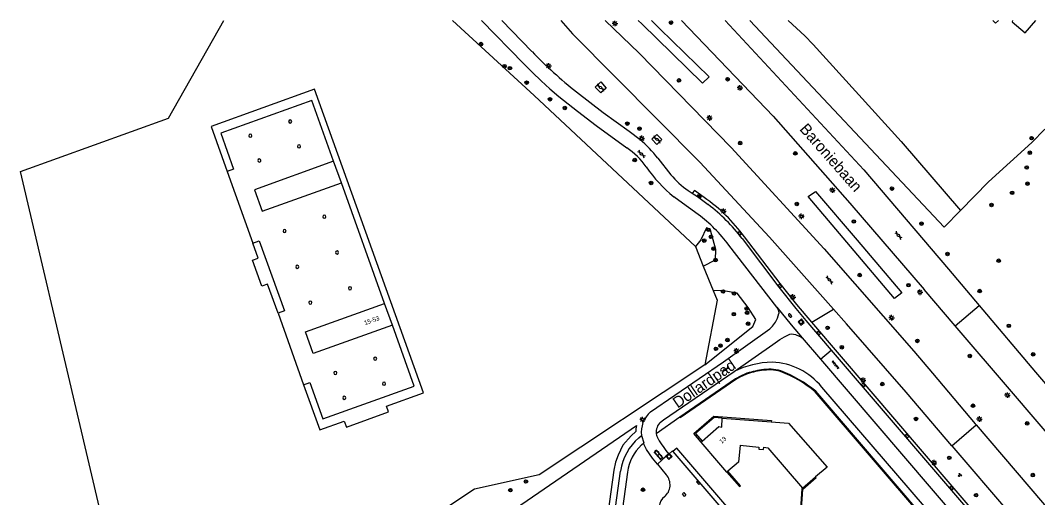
# Model space of a CAD drawing. Extents: x 131000 to 133013, y 393000 to 396501.
# Drawn here: x 131006.8 to 131235.3, y 396392.9 to 396500 of the extents above; entities that cross this region are included whole.
import ezdxf

# ---------------------------------------------------------------- set-up
doc = ezdxf.new("R2010")
doc.units = 0
for name, color, linetype in [('gg-afsc-hekwerk', 7, 'Continuous'), ('gg-afsc-muur', 7, 'Continuous'), ('gg-anno-huisnummerreeks BGT', 7, 'Continuous'), ('gg-anno-openbare ruimte label', 7, 'Continuous'), ('gg-bbg-gedigitaliseerde bebouwing', 7, 'Continuous'), ('gg-bbg-hoofdgebouw', 7, 'Continuous'), ('gg-bbg-onder overbouw', 7, 'Continuous'), ('gg-bbg-pand overbouw', 7, 'Continuous'), ('gg-bbg-pilaar onder overbouw', 7, 'Continuous'), ('gg-knt-verharding', 7, 'Continuous'), ('gt-bbg-plantopografie pand', 7, 'Continuous'), ('gt-grn-groengrens', 7, 'Continuous'), ('gt-grn-vlakafsluiter', 7, 'Continuous'), ('gt-grn-weggrens', 7, 'Continuous'), ('gt-symb-boom', 7, 'Continuous'), ('gt-symb-brandkraan', 7, 'Continuous'), ('gt-symb-gesloten verharding', 7, 'Continuous'), ('gt-symb-groenvak', 7, 'Continuous'), ('gt-symb-klinker verharding', 7, 'Continuous'), ('gt-symb-kolk', 7, 'Continuous'), ('gt-symb-kolk center center', 7, 'Continuous'), ('gt-symb-lichtmast', 7, 'Continuous'), ('gt-symb-rioolschacht', 7, 'Continuous'), ('gt-symb-tegel verharding', 7, 'Continuous')]:
    doc.layers.add(name, color=color, linetype=linetype)

# ---------------------------------------------------------------- blocks, each defined once
blk = doc.blocks.new('gt0-BOOM')
at = {"layer": 'gt-symb-boom'}
for radius in [0.4, 0.2]:
    blk.add_circle((0, 0), radius, dxfattribs=at)
blk = doc.blocks.new('gt0-GESVH1')
at = {"layer": 'gt-symb-gesloten verharding'}
for p, q in [((-0.99, -0.26), (0.01, 0.24)), ((0.01, -0.26), (-0.99, 0.24)), ((0.01, 0.24), (1.01, -0.26)), ((1.01, 0.24), (0.01, -0.26))]:
    blk.add_line(p, q, dxfattribs=at)
blk = doc.blocks.new('gt0-KOLKCC')
at = {"layer": 'gt-symb-kolk center center'}
blk.add_lwpolyline([(-0.38, 0.2), (0.38, 0.2), (0.38, -0.2), (-0.38, -0.2)], close=True, dxfattribs=at)
blk = doc.blocks.new('gt0-GRVAK')
at = {"layer": 'gt-symb-groenvak'}
for p, q in [((-0.11, 0.19), (-0.23, 0.24)), ((-0.18, 0.15), (0.09, 0.15)), ((-0.09, 0.21), (-0.16, 0.32)), ((-0.05, 0.21), (-0.05, 0.39)), ((0, 0.21), (0.06, 0.32)), ((0.02, 0.19), (0.13, 0.24)), ((0.26, -0.05), (0.2, 0.06)), ((0.31, -0.05), (0.31, 0.13)), ((0.35, -0.05), (0.41, 0.06)), ((-0.24, -0.23), (-0.36, -0.18)), ((-0.32, -0.26), (-0.05, -0.26)), ((-0.23, -0.21), (-0.29, -0.09)), ((-0.18, -0.2), (-0.18, -0.02)), ((-0.14, -0.21), (-0.07, -0.09)), ((-0.12, -0.23), (0, -0.18)), ((0.24, -0.07), (0.12, -0.02)), ((0.17, -0.11), (0.44, -0.11)), ((0.37, -0.07), (0.49, -0.02))]:
    blk.add_line(p, q, dxfattribs=at)
blk = doc.blocks.new('gt0-LMAST')
at = {"layer": 'gt-symb-lichtmast'}
for p, q in [((-0.18, 0.17), (-0.45, 0.44)), ((-0.01, 0.25), (-0.01, 0.62)), ((0.17, 0.17), (0.44, 0.44)), ((-0.26, 0), (-0.63, 0)), ((-0.18, -0.18), (-0.45, -0.45)), ((-0.01, -0.25), (-0.01, -0.63)), ((0.44, -0.45), (0.17, -0.18)), ((0.24, 0), (0.62, 0))]:
    blk.add_line(p, q, dxfattribs=at)
blk.add_circle((-0.01, 0), 0.25, dxfattribs=at)
blk = doc.blocks.new('gt0-TEG1')
at = {"layer": 'gt-symb-tegel verharding'}
for p, q in [((-1.12, 0), (1.12, 0)), ((-0.9, -0.25), (-0.9, 0.25)), ((-0.45, -0.25), (-0.45, 0.25)), ((0, -0.25), (0, 0.25)), ((0.45, -0.25), (0.45, 0.25)), ((0.9, -0.25), (0.9, 0.25))]:
    blk.add_line(p, q, dxfattribs=at)
blk = doc.blocks.new('gt0-RS')
at = {"layer": 'gt-symb-rioolschacht'}
blk.add_lwpolyline([(-0.5, -0.5), (0.5, -0.5), (0.5, 0.5), (-0.5, 0.5)], close=True, dxfattribs=at)
blk.add_circle((0, 0), 0.375, dxfattribs=at)
blk = doc.blocks.new('gt0-BR')
at = {"layer": 'gt-symb-brandkraan'}
for centre, radius, start, end in [((-0.24, 0), 0.206, 107.5669, 252.4331), ((0.6, -2.66), 3, 106.892, 107.5669), ((0, -0.69), 0.938, 73.108, 106.892), ((-0.6, -2.66), 3, 72.4331, 73.108), ((0.24, 0), 0.206, 287.567, 72.4331), ((0.6, 2.66), 3, 252.4331, 253.108), ((0, 0.69), 0.938, 253.108, 286.8921), ((-0.6, 2.66), 3, 286.8921, 287.567)]:
    blk.add_arc(centre, radius, start, end, dxfattribs=at)
blk = doc.blocks.new('gt0-KOLK')
at = {"layer": 'gt-symb-kolk'}
blk.add_lwpolyline([(0, 0), (0.37, 0), (0.37, 0.4), (-0.38, 0.4), (-0.38, 0), (0, 0)], dxfattribs=at)
blk = doc.blocks.new('gt0-KL1')
at = {"layer": 'gt-symb-klinker verharding'}
for p, q in [((-1.15, 0.3), (1.15, 0.3)), ((-1, -0.3), (-1, 0.3)), ((-0.5, 0.3), (-0.5, 0.45)), ((0, -0.3), (0, 0.3)), ((0.5, 0.3), (0.5, 0.45)), ((1, -0.3), (1, 0.3)), ((-1.15, -0.3), (1.15, -0.3)), ((-0.5, -0.45), (-0.5, -0.3)), ((0.5, -0.45), (0.5, -0.3))]:
    blk.add_line(p, q, dxfattribs=at)

msp = doc.modelspace()

# ---------------------------------------------------------------- linework, layer by layer
at = {"layer": 'gg-afsc-hekwerk'}
for p, q in [((131158.46, 396449.2), (131160.23, 396444.83)), ((131160.23, 396444.83), (131162.45, 396439.38))]:
    msp.add_line(p, q, dxfattribs=at)
for points in [[(131103.92, 396500), (131122.24, 396483.12), (131158.46, 396449.2)], [(131162.45, 396439.38), (131163.34, 396437.19), (131160.58, 396422.66)], [(131160.58, 396422.66), (131123.39, 396397.99), (131108.81, 396394.79), (131090.62, 396382.74)]]:
    msp.add_lwpolyline(points, dxfattribs=at)
at = {"layer": 'gg-afsc-muur'}
for p, q in [((131318.88, 396261.07), (131185.4, 396416.63)), ((131258.55, 396331.63), (131185.51, 396416.73))]:
    msp.add_line(p, q, dxfattribs=at)
for points in [[(131070.46, 396418.2), (131074.09, 396408.06), (131079.59, 396410), (131080.06, 396408.7), (131089.55, 396412.1), (131089.08, 396413.39), (131097.37, 396416.39), (131072.92, 396484.52), (131049.69, 396476.16), (131053.31, 396466.06)], [(131064.71, 396434.24), (131062.37, 396440.77), (131061.06, 396440.3), (131058.95, 396446.13), (131060.28, 396446.6), (131059.07, 396449.98)], [(131169.69, 396420.61), (131168.56, 396420.12), (131167.5, 396419.49), (131154.99, 396410.93)], [(131169.76, 396420.47), (131168.63, 396419.99), (131167.58, 396419.36), (131155.05, 396410.76), (131154.99, 396410.93)], [(131159.73, 396405.34), (131158.08, 396407.26), (131162.58, 396411.11), (131175.54, 396410.15), (131175.52, 396409.88)], [(131164.51, 396410.7), (131162.65, 396410.86), (131158.47, 396407.27), (131159.96, 396405.54)], [(131165.55, 396398.58), (131168.35, 396395.32), (131168.59, 396395.51), (131165.78, 396398.78)], [(131182.55, 396394.99), (131182.35, 396394.82), (131181.97, 396389.26), (131182.2, 396389.23), (131182.6, 396394.72), (131185.62, 396397.34), (131185.46, 396397.49)]]:
    msp.add_lwpolyline(points, dxfattribs=at)
for centre, radius, start, end in [((131175.19, 396406.34), 15.29, 97.0654, 111.0889), ((131175.13, 396406.52), 14.96, 96.9503, 111.0693), ((131175.08, 396412.38), 9.3, 74.1064, 100.9583), ((131175.07, 396412.3), 9.23, 74.0836, 100.8792), ((131166.87, 396393.81), 29.39, 50.9136, 68.5827), ((131166.78, 396393.66), 29.72, 50.9249, 68.5902)]:
    msp.add_arc(centre, radius, start, end, dxfattribs=at)
at = {"layer": 'gg-bbg-gedigitaliseerde bebouwing'}
for p, q in [((131164.51, 396410.7), (131175.52, 396409.88)), ((131182.55, 396394.99), (131185.46, 396397.49))]:
    msp.add_line(p, q, dxfattribs=at)
for points in [[(131175.52, 396409.88), (131179.39, 396409.6), (131188.05, 396399.71), (131185.46, 396397.49)], [(131168.51, 396404.62), (131172.73, 396404.22), (131172.69, 396403.75), (131173.77, 396403.66), (131173.84, 396404.16), (131174.74, 396404.07), (131182.55, 396394.99)]]:
    msp.add_lwpolyline(points, dxfattribs=at)
at = {"layer": 'gg-bbg-hoofdgebouw'}
for p, q in [((131078.95, 396463.51), (131077.21, 396468.36)), ((131090.4, 396431.57), (131088.66, 396436.42)), ((131159.96, 396405.54), (131159.73, 396405.34)), ((131163.72, 396400.7), (131159.73, 396405.34)), ((131165.55, 396398.58), (131163.72, 396400.7)), ((131165.78, 396398.78), (131165.55, 396398.58))]:
    msp.add_line(p, q, dxfattribs=at)
for points in [[(131159.96, 396405.54), (131163.73, 396408.79), (131164.4, 396408.7), (131164.51, 396410.7)], [(131168.51, 396404.62), (131168.15, 396400.82), (131165.78, 396398.78)]]:
    msp.add_lwpolyline(points, dxfattribs=at)
at = {"layer": 'gg-bbg-onder overbouw'}
for points in [[(131077.21, 396468.36), (131059.44, 396461.99), (131061.18, 396457.14), (131078.95, 396463.51)], [(131090.4, 396431.57), (131072.63, 396425.2), (131070.9, 396430.05), (131088.66, 396436.42)]]:
    msp.add_lwpolyline(points, dxfattribs=at)
at = {"layer": 'gg-bbg-pand overbouw'}
for p, q in [((131053.31, 396466.06), (131059.07, 396449.98)), ((131088.66, 396436.42), (131078.95, 396463.51)), ((131064.71, 396434.24), (131070.46, 396418.2))]:
    msp.add_line(p, q, dxfattribs=at)
for points in [[(131077.21, 396468.36), (131072.31, 396482.04), (131051.84, 396474.69), (131054.74, 396466.58), (131053.31, 396466.06)], [(131059.07, 396449.98), (131060.5, 396450.5), (131066.13, 396434.76), (131064.71, 396434.24)], [(131070.46, 396418.2), (131071.89, 396418.69), (131074.8, 396410.58), (131095.3, 396417.9), (131090.4, 396431.57)]]:
    msp.add_lwpolyline(points, dxfattribs=at)
at = {"layer": 'gg-bbg-pilaar onder overbouw'}
for centre, radius, start, end in [((131067.44, 396477.29), 0.349, 360, 180), ((131067.44, 396477.29), 0.349, 180, 0), ((131058.5, 396474.11), 0.349, 0, 180), ((131058.5, 396474.11), 0.349, 180, 0), ((131069.44, 396471.71), 0.349, 0, 180), ((131069.44, 396471.71), 0.349, 180, 0), ((131060.51, 396468.54), 0.35, 360, 180), ((131060.51, 396468.54), 0.348, 179.7838, 254.66), ((131060.51, 396468.54), 0.349, 254.2496, 0.1481), ((131075.1, 396455.92), 0.349, 0, 180), ((131075.1, 396455.92), 0.349, 180, 0), ((131066.18, 396452.69), 0.349, 0, 180), ((131066.18, 396452.69), 0.349, 180, 0), ((131077.98, 396447.88), 0.349, 0, 180), ((131077.98, 396447.88), 0.349, 180, 360), ((131069.04, 396444.67), 0.349, 0, 180), ((131069.04, 396444.67), 0.349, 180, 0), ((131080.87, 396439.86), 0.35, 360, 180), ((131080.87, 396439.86), 0.35, 180, 0), ((131071.95, 396436.63), 0.349, 0, 180), ((131071.95, 396436.63), 0.349, 180, 0), ((131086.52, 396424.06), 0.35, 0, 180), ((131086.52, 396424.06), 0.35, 180, 0), ((131077.58, 396420.85), 0.349, 360, 180), ((131077.58, 396420.85), 0.349, 180, 0), ((131088.53, 396418.42), 0.35, 0, 180), ((131088.53, 396418.42), 0.35, 180, 0), ((131079.59, 396415.25), 0.35, 0, 180), ((131079.59, 396415.25), 0.35, 180, 0)]:
    msp.add_arc(centre, radius, start, end, dxfattribs=at)
at = {"layer": 'gg-knt-verharding'}
for p, q in [((131114.96, 396500), (131121.76, 396493.01)), ((131150, 396469.04), (131152.97, 396465.35)), ((131156.87, 396461.8), (131157.74, 396461.22)), ((131158.24, 396461.81), (131157.74, 396461.22)), ((131160.41, 396460.26), (131158.24, 396461.81)), ((131176.78, 396435.64), (131166, 396449.54)), ((131215.29, 396444.12), (131222.19, 396436)), ((131216.79, 396431.42), (131209.82, 396439.55)), ((131177.07, 396435.09), (131176.78, 396435.64)), ((131265.5, 396337.94), (131184.6, 396432.21)), ((131182.45, 396428.72), (131186.59, 396423.93)), ((131186.59, 396423.93), (131188.96, 396425.98)), ((131188.96, 396425.98), (131265, 396337.49)), ((131186.59, 396423.93), (131262.58, 396335.3)), ((131259.85, 396332.82), (131186.85, 396417.69)), ((131154.99, 396410.93), (131149.68, 396407.2)), ((131145.76, 396406.3), (131146.33, 396406.79)), ((131146.33, 396404.69), (131146.85, 396405.14)), ((131149.39, 396402.97), (131150.66, 396401.43)), ((131151.12, 396401.8), (131149.86, 396403.33)), ((131152.48, 396402.62), (131151.16, 396401.47)), ((131153.31, 396403.34), (131152.48, 396402.62)), ((131153.31, 396403.34), (131153.41, 396403.22)), ((131151, 396401.33), (131149.93, 396400.4)), ((131149.93, 396400.4), (131151.92, 396397.99)), ((131140.29, 396388.99), (131141.65, 396398.8)), ((131143.21, 396398.59), (131141.85, 396388.77))]:
    msp.add_line(p, q, dxfattribs=at)
for points in [[(131110.39, 396500), (131119.92, 396490.21), (131121.84, 396488.29), (131123.8, 396486.43), (131125.76, 396484.66), (131127.77, 396482.93), (131131.96, 396479.6), (131136.19, 396476.41), (131143.05, 396471.4)], [(131128.21, 396500), (131130.89, 396497.01), (131159.44, 396468.2), (131175.09, 396451.3), (131189.51, 396435.16)], [(131138.17, 396500), (131145.87, 396492.64), (131166.47, 396471.47), (131187.41, 396448.74), (131207.52, 396425.76), (131211.76, 396420.8)], [(131155.33, 396500), (131175.9, 396478.49), (131193.19, 396458.99), (131209.82, 396439.55)], [(131165.13, 396500), (131196.27, 396466.42), (131215.29, 396444.12)], [(131135.94, 396485.02), (131137.23, 396486.18), (131138.45, 396484.8), (131137.19, 396483.7), (131135.94, 396485.02)], [(131131.74, 396483.94), (131137.78, 396479.28), (131143.59, 396475.13), (131146.06, 396473.23)], [(131148.69, 396473.32), (131149.8, 396474.41), (131150.96, 396473.28), (131149.78, 396472.14), (131148.69, 396473.32)], [(131159.09, 396456.44), (131154.76, 396459.57), (131153.61, 396460.36)], [(131157.74, 396461.22), (131158.91, 396460.44), (131161.33, 396458.65)], [(131168.96, 396451.03), (131177.17, 396440.12), (131181.04, 396435.3), (131183.28, 396432.61), (131188.96, 396425.98)], [(131184.6, 396432.21), (131181.28, 396436.18), (131177.52, 396440.89), (131169.47, 396451.41)], [(131148.36, 396412.08), (131164.76, 396423.36), (131175.15, 396430.72), (131175.79, 396431.35), (131176.43, 396432.24), (131176.91, 396433.11), (131177.24, 396434.22)], [(131216.07, 396404.51), (131205.78, 396416.51), (131192.43, 396431.89), (131189.51, 396435.16)], [(131222.19, 396436), (131234.89, 396421.05), (131274.18, 396375.04), (131312.38, 396330.17), (131353.36, 396282.21), (131363.89, 396270.11)], [(131167.16, 396421.15), (131175.86, 396427.2), (131177.45, 396428.34), (131178.45, 396428.94), (131179.66, 396429.54), (131180.06, 396429.62), (131180.94, 396429.44), (131181.78, 396429.13), (131182.04, 396429.01), (131182.45, 396428.72)], [(131336.39, 396291.45), (131268.93, 396370.55), (131229.46, 396416.65), (131216.79, 396431.42)], [(131150.64, 396409.83), (131151.31, 396410.31), (131167.16, 396421.15)], [(131211.76, 396420.8), (131221.3, 396409.42), (131221.51, 396409.17)], [(131221.51, 396409.17), (131299.99, 396317.38), (131303.79, 396312.97), (131308.53, 396307.42)], [(131149.93, 396400.4), (131148.84, 396401.72), (131147.46, 396403.68), (131146.99, 396404.73), (131146.85, 396405.14)], [(131216.07, 396404.51), (131254.9, 396359.12), (131271.4, 396339.85), (131297.11, 396309.52), (131297, 396309.41), (131302.8, 396302.53)], [(131287.01, 396249.3), (131180.73, 396373.1), (131154.32, 396403.99), (131153.41, 396403.22)], [(131153.41, 396403.22), (131176.76, 396375.94), (131212.41, 396334.42)], [(131151, 396401.33), (131151.09, 396401.38), (131151.16, 396401.47)]]:
    msp.add_lwpolyline(points, dxfattribs=at)
for centre, radius, start, end in [((131196.23, 396564.93), 103.53, 224.0039, 231.4722), ((131127.79, 396452.12), 27.92, 37.2853, 49.1265), ((131133.51, 396457.27), 17.04, 35.1532, 55.9403), ((131175.13, 396486.25), 33.67, 214.679, 230.2594), ((131165.93, 396475.66), 16.56, 218.5051, 236.8277), ((131138.85, 396429.1), 37.88, 36.0798, 55.3216), ((131137.07, 396426.76), 40.06, 37.2766, 52.7384), ((131137.15, 396427.59), 36.25, 37.2604, 52.7479), ((131175.73, 396434.37), 1.53, 354.2543, 28.0103), ((131175.93, 396403.86), 19.39, 90.6317, 116.9079), ((131175.15, 396408.2), 15.06, 39.045, 87.8414), ((131152.39, 396407.51), 6.1, 131.3996, 186.7448), ((131152.66, 396407.61), 3, 132.2744, 187.8398), ((131152.65, 396407.6), 3, 187.8041, 210.3935), ((131153.69, 396397.08), 12.16, 130.6839, 171.8255), ((131153.76, 396397.05), 10.66, 134.1602, 171.6781), ((131170.93, 396418.05), 24.05, 209.8319, 219.9168), ((131149.61, 396403.16), 0.297, 34.4302, 222.1342), ((131150.9, 396401.6), 0.293, 215.6386, 289.7502), ((131150.9, 396401.6), 0.293, 332.3782, 42.3374), ((131149.35, 396395.71), 3.43, 309.203, 41.6501), ((131153.19, 396390.74), 2.85, 125.8498, 227.2523)]:
    msp.add_arc(centre, radius, start, end, dxfattribs=at)
at = {"layer": 'gt-bbg-plantopografie pand'}
msp.add_line((131232.57, 396497.21), (131234.96, 396500), dxfattribs=at)
for points in [[(131225.27, 396500), (131225.85, 396499.38), (131226.52, 396500)], [(131229.66, 396500), (131229.63, 396499.69), (131232.57, 396497.21)]]:
    msp.add_lwpolyline(points, dxfattribs=at)
at = {"layer": 'gt-grn-groengrens'}
for p, q in [((131179.27, 396500), (131183.01, 396496.56)), ((131184.6, 396432.21), (131189.51, 396435.16))]:
    msp.add_line(p, q, dxfattribs=at)
for points in [[(131145.64, 396500), (131146.43, 396499.23), (131160.09, 396485.87), (131161.59, 396487.29), (131150.51, 396498.11), (131148.57, 396500)], [(131170.71, 396500), (131214.35, 396453.59), (131217.99, 396457.28)], [(131183.01, 396496.56), (131184.95, 396494.61), (131204.68, 396472.77), (131217.99, 396457.28)], [(131236.98, 396475.54), (131234.03, 396472.56), (131224.32, 396463.72), (131217.99, 396457.28)], [(131185.47, 396461.55), (131194.8, 396450.65), (131204.83, 396438.86), (131203.21, 396437.58), (131190.84, 396452.14), (131183.77, 396460.44), (131185.47, 396461.55)], [(131160.23, 396444.83), (131162.96, 396446.25), (131163.09, 396448.59), (131161.84, 396452.89), (131160.98, 396453.43), (131159.72, 396450.76), (131158.46, 396449.2)], [(131160.58, 396422.66), (131171.38, 396431.25), (131172.04, 396432.84), (131170.29, 396435.54), (131167.83, 396438.74), (131164.78, 396439.3), (131162.45, 396439.38)], [(131112.8, 396386.8), (131145.21, 396409.03), (131145.1, 396408.3), (131145.12, 396407.71), (131144, 396406.74), (131142.2, 396404.65), (131141.08, 396402.4), (131140.52, 396400.85), (131140.17, 396399.05), (131138.81, 396389.26)]]:
    msp.add_lwpolyline(points, dxfattribs=at)
at = {"layer": 'gt-grn-vlakafsluiter'}
msp.add_lwpolyline([(131032.48, 396357.14), (131006.83, 396466.1), (131040.14, 396478.04), (131052.56, 396500)], dxfattribs=at)
at = {"layer": 'gt-grn-weggrens'}
for p, q in [((131216.79, 396431.42), (131222.19, 396436)), ((131216.07, 396404.51), (131221.51, 396409.17)), ((131146.33, 396406.79), (131146.85, 396405.14))]:
    msp.add_line(p, q, dxfattribs=at)
msp.add_lwpolyline([(131176.78, 396435.64), (131179.97, 396431.68), (131182.45, 396428.72)], dxfattribs=at)

# ---------------------------------------------------------------- block references
at = {"layer": 'gt-symb-boom'}
for p in [(131152.99, 396499.5), (131110.32, 396494.67), (131115.59, 396489.7), (131116.8, 396489.26), (131120.56, 396486.02), (131154.77, 396486.51), (131165.7, 396486.78), (131125.79, 396482.28), (131129.14, 396480.33), (131143.17, 396476.81), (131145.91, 396475.69), (131168.52, 396472.45), (131233.99, 396473.55), (131180.91, 396470.14), (131233.58, 396470.28), (131144.84, 396468.64), (131232.88, 396466.97), (131148.51, 396463.5), (131233.06, 396463.33), (131202.62, 396462.24), (131229.6, 396461.27), (131181.24, 396458.78), (131224.98, 396458.55), (131194.06, 396454.85), (131209.26, 396454.36), (131161.39, 396452.98), (131160.45, 396450.56), (131161.96, 396451.41), (131162.53, 396448.73), (131215.1, 396447.55), (131163, 396446.18), (131226.6, 396446.05), (131195.37, 396442.81), (131206.33, 396440.56), (131164.68, 396439.13), (131167.14, 396438.69), (131222.32, 396439.24), (131167.11, 396434.04), (131169.99, 396435.3), (131170.08, 396434.35), (131170.3, 396431.89), (131228.88, 396431.43), (131188.17, 396430.98), (131164.1, 396426.96), (131165.66, 396428.22), (131191.36, 396426.62), (131208.32, 396428.04), (131163.08, 396426.26), (131220.11, 396424.65), (131234.33, 396425.01), (131200.44, 396418.34), (131220.82, 396413.5), (131208.02, 396410.52), (131232.99, 396409.51), (131215.5, 396401.78), (131234.26, 396397.91), (131120.41, 396396.47), (131146.7, 396394.64), (131116.91, 396394.52), (131221.5, 396393.4)]:
    msp.add_blockref('gt0-BOOM', p, dxfattribs=at)
at = {"layer": 'gt-symb-brandkraan', "rotation": 134.99429381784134}
msp.add_blockref('gt0-BR', (131179.73, 396433.75), dxfattribs=at)
at = {"layer": 'gt-symb-gesloten verharding'}
for p, rotation in [((131137.17, 396484.94), -38.58825564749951), ((131149.84, 396473.29), -38.58825564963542), ((131146.34, 396470.02), -45.00000000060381), ((131204.08, 396451.76), -48.97586594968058), ((131188.58, 396441.74), -49.29925519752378), ((131165.14, 396421.58), 34.2460113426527)]:
    msp.add_blockref('gt0-GESVH1', p, dxfattribs=dict(at, rotation=rotation))
at = {"layer": 'gt-symb-groenvak'}
msp.add_blockref('gt0-GRVAK', (131217.86, 396397.93), dxfattribs=at)
at = {"layer": 'gt-symb-klinker verharding', "rotation": 129.84957142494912}
msp.add_blockref('gt0-KL1', (131150.2, 396402.46), dxfattribs=at)
at = {"layer": 'gt-symb-kolk', "rotation": 130.37762975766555}
msp.add_blockref('gt0-KOLK', (131159.26, 396396.36), dxfattribs=at)
at = {"layer": 'gt-symb-kolk center center'}
for p, rotation in [((131159.36, 396460.55), -35.930518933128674), ((131168.41, 396452.18), -51.778443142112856), ((131177.46, 396440.37), -51.778443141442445), ((131186.15, 396429.83), -49.29925519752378), ((131196.18, 396418.12), -49.29925519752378), ((131206.01, 396406.7), -49.29925519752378), ((131216.03, 396395.02), -49.29925519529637), ((131155.95, 396393.55), -49.622370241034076)]:
    msp.add_blockref('gt0-KOLKCC', p, dxfattribs=dict(at, rotation=rotation))
at = {"layer": 'gt-symb-lichtmast'}
for p in [(131140.39, 396499.29), (131125.49, 396489.78), (131168.47, 396484.86), (131161.64, 396478.1), (131146.43, 396473.51), (131189.25, 396461.89), (131164.77, 396457.16), (131182.27, 396456.01), (131180.37, 396437.89), (131208.92, 396438.96), (131202.54, 396433.25), (131167.71, 396425.8), (131196.15, 396419.24), (131228.55, 396415.87), (131222.27, 396410.5), (131146.61, 396410.36), (131212.11, 396400.69)]:
    msp.add_blockref('gt0-LMAST', p, dxfattribs=at)
at = {"layer": 'gt-symb-rioolschacht'}
for p, rotation in [((131182.22, 396432.26), 130.4761318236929), ((131152.54, 396402.09), 131.8942379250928)]:
    msp.add_blockref('gt0-RS', p, dxfattribs=dict(at, rotation=rotation))
at = {"layer": 'gt-symb-tegel verharding', "rotation": -49.380060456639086}
msp.add_blockref('gt0-TEG1', (131189.93, 396422.69), dxfattribs=at)

# ---------------------------------------------------------------- texts
at = {"layer": 'gg-anno-huisnummerreeks BGT'}
for s, rotation, p in [('15-53', 19.7, (131084.26, 396431.57)), ('13', 40.7, (131164.36, 396404.9))]:
    msp.add_text(s, height=1, rotation=rotation, dxfattribs=at).set_placement(p)
at = {"layer": 'gg-anno-openbare ruimte label'}
for s, rotation, p in [('Baroniebaan', 311.4, (131181.73, 396475.49)), ('Dollardpad', 34.6, (131154.48, 396412.83))]:
    msp.add_text(s, height=2.5, rotation=rotation, dxfattribs=at).set_placement(p)

doc.saveas('drawing.dxf')
